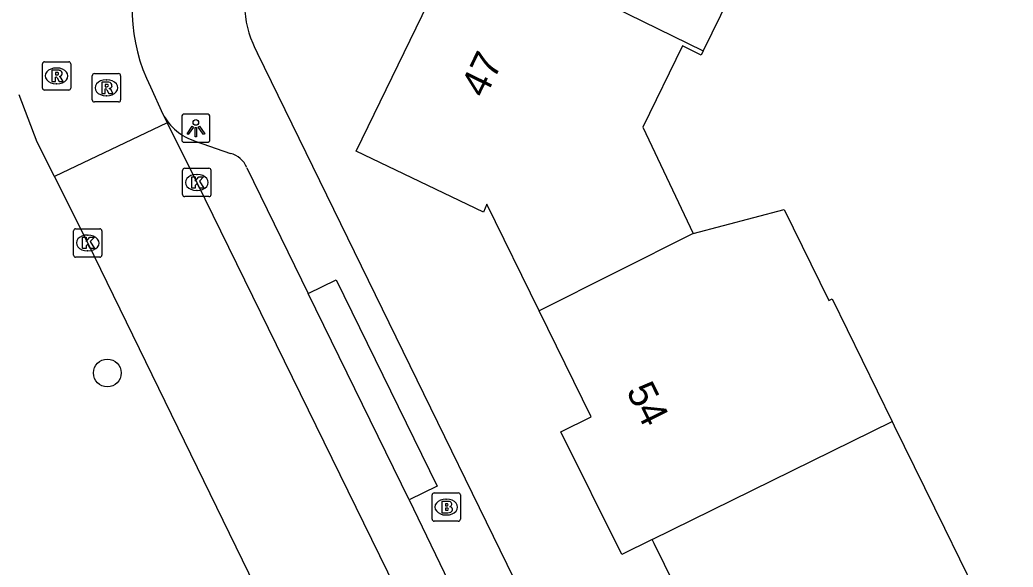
# Model space of a CAD drawing. Extents: x 160457 to 162082, y 388340 to 389736.
# Drawn here: x 160618.42 to 160653.48, y 388931.33 to 388950.64 of the extents above; entities that cross this region are included whole.
import ezdxf

# ---------------------------------------------------------------- set-up
doc = ezdxf.new("R2010")
doc.units = 0
for name, color, linetype in [('IMGEO_Boom', 7, 'Continuous'), ('IMGEO_Brandkraan', 7, 'Continuous'), ('IMGEO_Kolk', 7, 'Continuous'), ('IMGEO_Lichtpunt', 7, 'Continuous'), ('IMGEO_Pand', 7, 'Continuous'), ('IMGEO_Pand_nummerreeks', 7, 'Continuous'), ('IMGEO_Rijbaan_lokaal_gesloten', 7, 'Continuous'), ('IMGEO_Rijbaan_lokaal_open', 7, 'Continuous'), ('IMGEO_Rioolput', 7, 'Continuous'), ('IMGEO_Voetpad_open', 7, 'Continuous')]:
    doc.layers.add(name, color=color, linetype=linetype)

msp = doc.modelspace()

# ---------------------------------------------------------------- linework, layer by layer
at = {"layer": 'IMGEO_Boom'}
msp.add_circle((160621.504, 388938.181), 0.489, dxfattribs=at)
at = {"layer": 'IMGEO_Brandkraan'}
for p, q in [((160632.967, 388933.024), (160632.967, 388933.876)), ((160633.042, 388933.95), (160633.894, 388933.95)), ((160633.455, 388933.73), (160633.48, 388933.73)), ((160633.968, 388933.876), (160633.968, 388933.024)), ((160633.478, 388933.17), (160633.453, 388933.17)), ((160633.894, 388932.95), (160633.042, 388932.95))]:
    msp.add_line(p, q, dxfattribs=at)
for points in [[(160632.967, 388933.024), (160632.967, 388933.876)], [(160633.042, 388933.95), (160633.894, 388933.95)], [(160633.968, 388933.876), (160633.968, 388933.024)], [(160633.315, 388933.65), (160633.315, 388933.25), (160633.528, 388933.25)], [(160633.546, 388933.65), (160633.315, 388933.65)], [(160633.494, 388933.569), (160633.44, 388933.569), (160633.44, 388933.493)], [(160633.44, 388933.493), (160633.493, 388933.493)], [(160633.502, 388933.417), (160633.44, 388933.417), (160633.44, 388933.336)], [(160633.44, 388933.336), (160633.502, 388933.336)], [(160633.894, 388932.95), (160633.042, 388932.95)]]:
    msp.add_lwpolyline(points, dxfattribs=at)
for centre, radius, start, end in [((160633.044, 388933.874), 0.0765, 91.552, 178.448), ((160633.044, 388933.874), 0.0765, 91.552, 178.448), ((160633.892, 388933.874), 0.0765, 1.552, 88.448), ((160633.892, 388933.874), 0.0765, 1.552, 88.448), ((160633.495, 388933.531), 0.0379, 267.8285, 90.9355), ((160633.503, 388933.376), 0.0404, 269.8759, 90.5077), ((160633.55, 388933.505), 0.145, 59.4692, 91.5367), ((160633.575, 388933.552), 0.0922, 285.5137, 58.1501), ((160633.58, 388933.36), 0.105, 301.3115, 78.989), ((160633.044, 388933.026), 0.0765, 181.552, 268.448), ((160633.044, 388933.026), 0.0765, 181.552, 268.448), ((160633.534, 388933.501), 0.251, 268.6676, 293.5347), ((160633.892, 388933.026), 0.0765, 271.552, 358.448), ((160633.892, 388933.026), 0.0765, 271.552, 358.448)]:
    msp.add_arc(centre, radius, start, end, dxfattribs=at)
for centre, major_axis, ratio, start_param, end_param in [((160633.454, 388933.45), (-0.387, 0.002), 0.722429, 4.712389, 7.853982), ((160633.479, 388933.45), (-0.39, 0.002), 0.717154, 1.570796, 4.712389)]:
    msp.add_ellipse(centre, major_axis=major_axis, ratio=ratio, start_param=start_param, end_param=end_param, dxfattribs=at)
at = {"layer": 'IMGEO_Kolk'}
for p, q in [((160624.163, 388944.474), (160624.163, 388945.326)), ((160624.238, 388945.4), (160625.09, 388945.4)), ((160625.164, 388945.326), (160625.164, 388944.474)), ((160624.651, 388945.18), (160624.676, 388945.18)), ((160624.674, 388944.62), (160624.649, 388944.62)), ((160625.09, 388944.4), (160624.238, 388944.4)), ((160620.311, 388942.339), (160620.311, 388943.191)), ((160620.386, 388943.265), (160621.238, 388943.265)), ((160621.312, 388943.191), (160621.312, 388942.339)), ((160620.799, 388943.045), (160620.824, 388943.045)), ((160620.822, 388942.485), (160620.797, 388942.485)), ((160621.238, 388942.265), (160620.386, 388942.265))]:
    msp.add_line(p, q, dxfattribs=at)
for points in [[(160624.163, 388944.474), (160624.163, 388945.326)], [(160624.238, 388945.4), (160625.09, 388945.4)], [(160625.164, 388945.326), (160625.164, 388944.474)], [(160624.484, 388945.1), (160624.607, 388945.1), (160624.607, 388944.949), (160624.737, 388945.1), (160624.901, 388945.1), (160624.755, 388944.949), (160624.908, 388944.7), (160624.756, 388944.7), (160624.671, 388944.864), (160624.607, 388944.797), (160624.607, 388944.7), (160624.484, 388944.7), (160624.484, 388945.1)], [(160625.09, 388944.4), (160624.238, 388944.4)], [(160620.311, 388942.339), (160620.311, 388943.191)], [(160620.386, 388943.265), (160621.238, 388943.265)], [(160621.312, 388943.191), (160621.312, 388942.339)], [(160620.632, 388942.965), (160620.755, 388942.965), (160620.755, 388942.814), (160620.885, 388942.965), (160621.049, 388942.965), (160620.903, 388942.814), (160621.056, 388942.565), (160620.904, 388942.565), (160620.819, 388942.729), (160620.755, 388942.662), (160620.755, 388942.565), (160620.632, 388942.565), (160620.632, 388942.965)], [(160621.238, 388942.265), (160620.386, 388942.265)]]:
    msp.add_lwpolyline(points, dxfattribs=at)
for centre, start, end in [((160624.24, 388945.324), 91.552, 178.448), ((160624.24, 388945.324), 91.552, 178.448), ((160625.088, 388945.324), 1.552, 88.448), ((160625.088, 388945.324), 1.552, 88.448), ((160624.24, 388944.476), 181.552, 268.448), ((160624.24, 388944.476), 181.552, 268.448), ((160625.088, 388944.476), 271.552, 358.448), ((160625.088, 388944.476), 271.552, 358.448), ((160620.388, 388943.189), 91.552, 178.448), ((160620.388, 388943.189), 91.552, 178.448), ((160621.236, 388943.189), 1.552, 88.448), ((160621.236, 388943.189), 1.552, 88.448), ((160620.388, 388942.341), 181.552, 268.448), ((160620.388, 388942.341), 181.552, 268.448), ((160621.236, 388942.341), 271.552, 358.448), ((160621.236, 388942.341), 271.552, 358.448)]:
    msp.add_arc(centre, 0.0765, start, end, dxfattribs=at)
for centre, major_axis, ratio, start_param, end_param in [((160624.65, 388944.9), (-0.387, 0.002), 0.722429, 4.712389, 7.853982), ((160624.675, 388944.9), (-0.39, 0.002), 0.717154, 1.570796, 4.712389), ((160620.798, 388942.765), (-0.387, 0.002), 0.722429, 4.712389, 7.853982), ((160620.823, 388942.765), (-0.39, 0.002), 0.717154, 1.570796, 4.712389)]:
    msp.add_ellipse(centre, major_axis=major_axis, ratio=ratio, start_param=start_param, end_param=end_param, dxfattribs=at)
at = {"layer": 'IMGEO_Lichtpunt'}
for p, q in [((160624.13, 388947.218), (160624.13, 388946.411)), ((160624.13, 388947.218), (160624.13, 388946.411)), ((160625.032, 388947.313), (160624.224, 388947.313)), ((160625.032, 388947.313), (160624.224, 388947.313)), ((160625.126, 388946.411), (160625.126, 388947.218)), ((160625.126, 388946.411), (160625.126, 388947.218)), ((160624.224, 388946.317), (160625.032, 388946.317)), ((160624.224, 388946.317), (160625.032, 388946.317))]:
    msp.add_line(p, q, dxfattribs=at)
for points in [[(160624.504, 388946.882), (160624.543, 388946.854), (160624.355, 388946.592), (160624.317, 388946.619), (160624.504, 388946.882)], [(160624.606, 388946.834), (160624.653, 388946.834), (160624.653, 388946.512), (160624.606, 388946.512), (160624.606, 388946.834)], [(160624.716, 388946.854), (160624.754, 388946.881), (160624.941, 388946.619), (160624.902, 388946.591), (160624.716, 388946.854)]]:
    msp.add_lwpolyline(points, dxfattribs=at)
msp.add_circle((160624.629, 388947.016), 0.0994, dxfattribs=at)
for centre, start, end in [((160624.224, 388947.218), 90, 180), ((160624.224, 388947.218), 90, 180), ((160625.032, 388947.218), 0, 90), ((160625.032, 388947.218), 0, 90), ((160624.224, 388946.411), 180, 270), ((160624.224, 388946.411), 180, 270), ((160625.032, 388946.411), 270, 0), ((160625.032, 388946.411), 270, 360)]:
    msp.add_arc(centre, 0.0946, start, end, dxfattribs=at)
at = {"layer": 'IMGEO_Pand'}
for points in [[(160646.417, 388957.524), (160644.662, 388953.893), (160642.542, 388949.546)], [(160636.748, 388940.376), (160634.904, 388944.13), (160634.778, 388943.847), (160630.294, 388946.009), (160632.83, 388951.225), (160633.963, 388953.556), (160634.037, 388953.708)], [(160634.037, 388953.708), (160642.542, 388949.546)], [(160642.542, 388949.546), (160642.467, 388949.393), (160641.805, 388949.715), (160640.408, 388946.847), (160642.188, 388943.101)], [(160642.188, 388943.101), (160645.394, 388943.951), (160646.969, 388940.74), (160647.085, 388940.797), (160649.209, 388936.465)], [(160642.188, 388943.101), (160636.748, 388940.376)], [(160640.74, 388932.31), (160639.662, 388931.781), (160637.512, 388936.098), (160638.587, 388936.633), (160636.748, 388940.376)], [(160640.74, 388932.31), (160649.209, 388936.465)], [(160649.209, 388936.465), (160649.284, 388936.312), (160651.052, 388932.706), (160653.176, 388928.373)], [(160644.696, 388924.225), (160643.618, 388923.698), (160641.506, 388928.017), (160642.584, 388928.544), (160642.261, 388929.203), (160640.812, 388932.164), (160640.74, 388932.31)]]:
    msp.add_lwpolyline(points, dxfattribs=at)
at = {"layer": 'IMGEO_Rijbaan_lokaal_gesloten'}
for points in [[(160623.621, 388947.008), (160624.663, 388944.899), (160632.797, 388928.304)], [(160648.25, 388886.548), (160638.47, 388906.585), (160629.688, 388924.586), (160620.814, 388942.765), (160619.643, 388945.116)]]:
    msp.add_lwpolyline(points, dxfattribs=at)
at = {"layer": 'IMGEO_Rijbaan_lokaal_open'}
for points in [[(160623.024, 388948.279), (160623.469, 388947.315)], [(160619.643, 388945.116), (160619.032, 388946.319), (160618.392, 388947.991)], [(160623.469, 388947.315), (160623.621, 388947.008)], [(160623.621, 388947.008), (160619.643, 388945.116)]]:
    msp.add_lwpolyline(points, dxfattribs=at)
msp.add_arc((160628.421, 388950.989), 6.039, 157.0698, 206.6634, dxfattribs=at)
at = {"layer": 'IMGEO_Rioolput'}
for p, q in [((160619.288, 388949.158), (160620.14, 388949.158)), ((160619.213, 388948.232), (160619.213, 388949.084)), ((160619.701, 388948.938), (160619.726, 388948.938)), ((160620.214, 388949.084), (160620.214, 388948.232)), ((160620.973, 388947.813), (160620.973, 388948.665)), ((160621.048, 388948.739), (160621.9, 388948.739)), ((160621.461, 388948.519), (160621.486, 388948.519)), ((160621.974, 388948.665), (160621.974, 388947.813)), ((160620.14, 388948.158), (160619.288, 388948.158)), ((160619.724, 388948.378), (160619.699, 388948.378)), ((160621.9, 388947.739), (160621.048, 388947.739)), ((160621.484, 388947.959), (160621.459, 388947.959))]:
    msp.add_line(p, q, dxfattribs=at)
for points in [[(160619.288, 388949.158), (160620.14, 388949.158)], [(160619.213, 388948.232), (160619.213, 388949.084)], [(160619.802, 388948.856), (160619.55, 388948.858), (160619.55, 388948.458)], [(160620.214, 388949.084), (160620.214, 388948.232)], [(160619.55, 388948.458), (160619.674, 388948.458), (160619.674, 388948.62), (160619.685, 388948.62)], [(160619.728, 388948.777), (160619.674, 388948.777), (160619.674, 388948.696)], [(160619.674, 388948.696), (160619.726, 388948.696)], [(160619.732, 388948.591), (160619.803, 388948.458), (160619.943, 388948.458), (160619.878, 388948.584)], [(160620.973, 388947.813), (160620.973, 388948.665)], [(160621.048, 388948.739), (160621.9, 388948.739)], [(160621.974, 388948.665), (160621.974, 388947.813)], [(160620.14, 388948.158), (160619.288, 388948.158)], [(160621.562, 388948.437), (160621.31, 388948.439), (160621.31, 388948.039)], [(160621.31, 388948.039), (160621.434, 388948.039), (160621.434, 388948.201), (160621.445, 388948.201)], [(160621.488, 388948.358), (160621.434, 388948.358), (160621.434, 388948.277)], [(160621.434, 388948.277), (160621.486, 388948.277)], [(160621.492, 388948.172), (160621.563, 388948.039), (160621.703, 388948.039), (160621.638, 388948.165)], [(160621.9, 388947.739), (160621.048, 388947.739)]]:
    msp.add_lwpolyline(points, dxfattribs=at)
for centre, radius, start, end in [((160619.29, 388949.082), 0.0765, 91.552, 178.448), ((160619.29, 388949.082), 0.0765, 91.552, 178.448), ((160620.138, 388949.082), 0.0765, 1.552, 88.448), ((160620.138, 388949.082), 0.0765, 1.552, 88.448), ((160619.801, 388948.746), 0.109, 350.3612, 89.416), ((160619.684, 388948.567), 0.0533, 26.0293, 88.6989), ((160619.71, 388948.885), 0.19, 274.7715, 282.9687), ((160619.734, 388948.681), 0.0964, 77.0061, 93.1865), ((160619.748, 388948.738), 0.0378, 276.6634, 79.6772), ((160619.799, 388948.746), 0.112, 277.5842, 350.9817), ((160619.783, 388948.531), 0.108, 29.5134, 73.7905), ((160621.05, 388948.663), 0.0765, 91.552, 178.448), ((160621.05, 388948.663), 0.0765, 91.552, 178.448), ((160621.898, 388948.663), 0.0765, 1.552, 88.448), ((160621.898, 388948.663), 0.0765, 1.552, 88.448), ((160619.29, 388948.234), 0.0765, 181.552, 268.448), ((160619.29, 388948.234), 0.0765, 181.552, 268.448), ((160620.138, 388948.234), 0.0765, 271.552, 358.448), ((160620.138, 388948.234), 0.0765, 271.552, 358.448), ((160621.444, 388948.148), 0.0533, 26.0293, 88.6989), ((160621.47, 388948.466), 0.19, 274.7715, 282.9687), ((160621.494, 388948.262), 0.0964, 77.0061, 93.1865), ((160621.508, 388948.319), 0.0378, 276.6634, 79.6772), ((160621.561, 388948.327), 0.109, 350.3612, 89.416), ((160621.559, 388948.327), 0.112, 277.5842, 350.9817), ((160621.543, 388948.112), 0.108, 29.5134, 73.7905), ((160621.05, 388947.815), 0.0765, 181.552, 268.448), ((160621.05, 388947.815), 0.0765, 181.552, 268.448), ((160621.898, 388947.815), 0.0765, 271.552, 358.448), ((160621.898, 388947.815), 0.0765, 271.552, 358.448)]:
    msp.add_arc(centre, radius, start, end, dxfattribs=at)
for centre, major_axis, ratio, start_param, end_param in [((160619.7, 388948.658), (-0.387, 0.002), 0.722429, 4.712389, 7.853982), ((160619.725, 388948.658), (-0.39, 0.002), 0.717154, 1.570796, 4.712389), ((160621.46, 388948.239), (-0.387, 0.002), 0.722429, 4.712389, 7.853982), ((160621.485, 388948.239), (-0.39, 0.002), 0.717154, 1.570796, 4.712389)]:
    msp.add_ellipse(centre, major_axis=major_axis, ratio=ratio, start_param=start_param, end_param=end_param, dxfattribs=at)
at = {"layer": 'IMGEO_Voetpad_open'}
for points in [[(160655.206, 388891.323), (160626.809, 388949.464)], [(160624.611, 388946.36), (160625.847, 388945.925)], [(160626.424, 388945.422), (160628.597, 388940.979)], [(160628.597, 388940.979), (160629.585, 388941.463), (160633.147, 388934.19), (160632.159, 388933.706)], [(160632.159, 388933.706), (160628.597, 388940.979)], [(160632.159, 388933.706), (160633.852, 388930.189)]]:
    msp.add_lwpolyline(points, dxfattribs=at)
for centre, radius, start, end in [((160629.931, 388951.222), 3.583, 159.5475, 209.3809), ((160625.181, 388948.202), 1.929, 207.3945, 252.7973), ((160625.66, 388945.128), 0.819, 21.0495, 76.7899)]:
    msp.add_arc(centre, radius, start, end, dxfattribs=at)

# ---------------------------------------------------------------- texts
at = {"layer": 'IMGEO_Pand_nummerreeks'}
for s, rotation, p in [('47', 64.0452, (160634.833, 388947.84)), ('54', 296.1668, (160639.807, 388937.551))]:
    msp.add_text(s, height=1, rotation=rotation, dxfattribs=at).set_placement(p)

doc.saveas('drawing.dxf')
